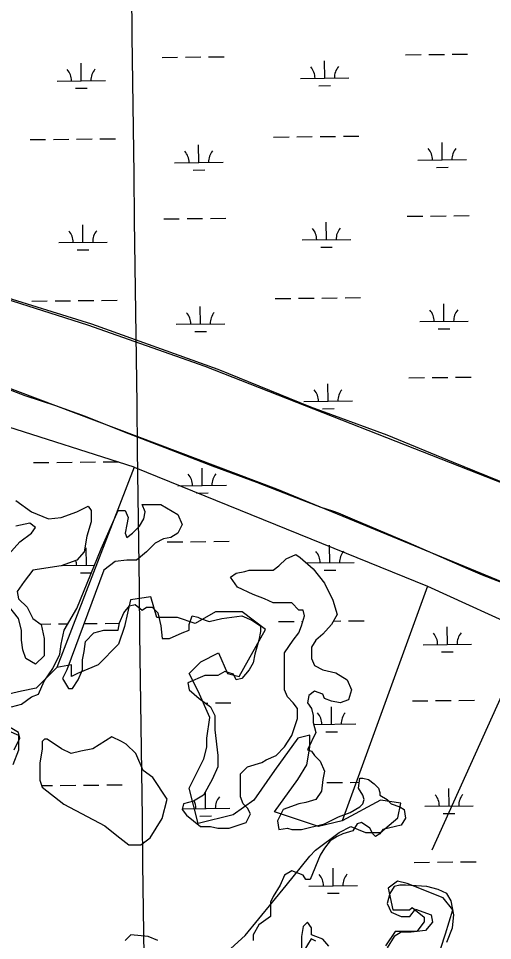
# Model space of a CAD drawing. Extents: x 3734862 to 3772949, y 391520 to 417239.
# Drawn here: x 3751877 to 3752854, y 410026 to 411925 of the extents above; entities that cross this region are included whole.
import ezdxf

# ---------------------------------------------------------------- set-up
doc = ezdxf.new("R2010")
doc.units = 0
for name, color, linetype in [('V-GRID-MAJR', 7, 'Continuous'), ('V-TOPO-SHOR', 7, 'Continuous'), ('V-WETL-SWMP', 7, 'Continuous')]:
    doc.layers.add(name, color=color, linetype=linetype)

msp = doc.modelspace()

# ---------------------------------------------------------------- linework, layer by layer
at = {"layer": 'V-GRID-MAJR'}
msp.add_spline([(3752303.869, 397025.235), (3752225.4590000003, 403082.159), (3752147.005, 409142.456), (3752068.551, 415202.757), (3752068.507, 415206.125)], degree=3, dxfattribs=at)
at = {"layer": 'V-TOPO-SHOR'}
for p, q in [((3752409.845, 410956.05100000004), (3751106.719, 411445.636)), ((3751769.219, 411373.759), (3752019.22, 411294.594)), ((3752019.22, 411294.594), (3752260.886, 411209.17599999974)), ((3752260.886, 411209.17599999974), (3753073.387, 410890.4269999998)), ((3752115.5937557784, 411001.40467872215), (3751956.0518426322, 410588.2455334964)), ((3752959.637, 410728.969), (3752409.845, 410956.05100000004)), ((3752720.40310357, 410755.9747984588), (3752544.1357108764, 410272.98407835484)), ((3752930.771572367, 410659.5559169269), (3752729.1684564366, 410212.5229207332))]:
    msp.add_line(p, q, dxfattribs=at)
for points in [[(3752115.5937557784, 411001.40467872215), (3751563.3765251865, 411176.711736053), (3751212.7624105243, 411290.661323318), (3750774.494767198, 411492.2644392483), (3749994.3783620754, 411781.5210838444), (3749906.72483341, 411553.6219093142)], [(3752115.5937557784, 411001.40467872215), (3752720.40310357, 410755.9747984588), (3752930.771572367, 410659.5559169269), (3753307.6817456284, 410493.01421246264), (3753509.284861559, 410405.3606837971), (3753763.4800946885, 410291.41109653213), (3754105.3288564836, 410142.400097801), (3754403.350853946, 410028.45051053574)], [(3752277.3760180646, 409975.91078408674), (3752344.065941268, 410036.53798699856), (3752428.9440253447, 410139.6042319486), (3752477.445787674, 410200.2314348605), (3752489.5712282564, 410212.356875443), (3752538.0729905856, 410248.73319719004), (3752562.3238717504, 410260.8586377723), (3752592.6374732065, 410248.73319719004), (3752622.951074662, 410248.73319719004), (3752659.327396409, 410279.046798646), (3752665.3901167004, 410309.3604001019), (3752622.951074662, 410315.42312039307), (3752544.1357108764, 410272.98407835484), (3752495.6339485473, 410260.8586377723), (3752404.6931441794, 410291.17223922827), (3752453.194906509, 410357.86216243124), (3752471.383067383, 410388.1757638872), (3752477.445787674, 410424.5520856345), (3752477.445787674, 410448.802966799), (3752453.194906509, 410442.74024650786), (3752404.6931441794, 410376.0503233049), (3752362.2541021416, 410315.42312039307), (3752319.815060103, 410285.1095189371), (3752247.062416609, 410266.92135806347), (3752228.8742557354, 410339.6740015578), (3752259.187857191, 410400.3012044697), (3752265.2505774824, 410424.5520856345), (3752265.2505774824, 410442.74024650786), (3752271.3132977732, 410485.1792885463), (3752247.062416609, 410539.74377116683), (3752228.8742557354, 410576.12009291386), (3752253.1251369, 410600.37097407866), (3752289.501458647, 410618.5591349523), (3752307.6896195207, 410576.12009291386), (3752331.940500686, 410570.0573726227), (3752386.504983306, 410667.0608972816), (3752338.003220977, 410703.43721902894), (3752283.438738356, 410703.43721902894), (3752240.9996963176, 410679.18633786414), (3752204.623374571, 410691.3117784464), (3752162.184332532, 410691.3117784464), (3752150.0588919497, 410733.7508204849), (3752107.619849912, 410727.6881001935), (3752095.4944093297, 410673.12361757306), (3752083.368968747, 410636.74729582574), (3752040.9299267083, 410594.3082537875), (3751998.4908846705, 410576.12009291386), (3751986.365444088, 410570.0573726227), (3751986.365444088, 410594.3082537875), (3751956.0518426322, 410588.2455334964), (3751913.6128005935, 410545.806491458), (3751883.299199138, 410539.74377116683), (3751828.734716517, 410527.61833058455)], [(3751834.7974368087, 410466.99112767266), (3751877.2364788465, 410448.802966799), (3751877.2364788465, 410418.4893653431), (3751865.1110382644, 410388.1757638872)], [(3752747.6726716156, 410010.17994085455), (3752757.572261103, 410039.87870931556), (3752772.4216453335, 410089.3766567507), (3752752.6224663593, 410114.12563046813), (3752678.375545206, 410143.82439892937), (3752658.5763662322, 410148.77419367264), (3752638.7771872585, 410133.9248094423), (3752648.6767767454, 410089.3766567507), (3752683.3253399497, 410089.3766567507), (3752688.2751346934, 410094.32645149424), (3752713.024108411, 410074.52727252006), (3752713.024108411, 410064.627683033), (3752698.1747241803, 410044.82850405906), (3752678.375545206, 410044.82850405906), (3752653.626571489, 410044.82850405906), (3752633.827392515, 410015.1297355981)], [(3752490.2833449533, 410025.02932508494), (3752480.383755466, 410029.9791198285), (3752465.5343712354, 410005.23014611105)]]:
    msp.add_lwpolyline(points, dxfattribs=at)
msp.add_lwpolyline([(3752069.550791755, 410445.7618782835), (3752029.9524338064, 410421.01290456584), (3752005.203460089, 410416.0631098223), (3751985.4042811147, 410411.1133150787), (3751965.605102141, 410421.01290456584), (3751935.9063336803, 410440.81208353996), (3751930.9565389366, 410440.81208353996), (3751926.0067441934, 410435.86228879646), (3751926.0067441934, 410421.01290456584), (3751921.0569494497, 410391.31413610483), (3751921.0569494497, 410356.6655729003), (3751926.0067441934, 410341.8161886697), (3751970.5548968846, 410307.16762546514), (3752054.7014075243, 410262.6194727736), (3752079.4503812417, 410242.8202937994), (3752104.1993549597, 410223.0211148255), (3752128.9483286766, 410223.0211148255), (3752148.7475076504, 410237.8704990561), (3752173.4964813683, 410277.4688570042), (3752183.396070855, 410317.06721495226), (3752153.697302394, 410361.6153676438), (3752133.8981234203, 410376.4647518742), (3752119.0487391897, 410411.1133150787), (3752099.249560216, 410430.9124940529), (3752089.349970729, 410435.86228879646)], close=True, dxfattribs=at)
at = {"layer": 'V-WETL-SWMP'}
for p, q in [((3752172.980448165, 411845.1234181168), (3752204.9786629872, 411845.46141034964)), ((3752220.9777703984, 411845.63040646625), (3752252.975985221, 411845.96839869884)), ((3752268.975092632, 411846.13739481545), (3752300.9733074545, 411846.47538704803)), ((3752674.860448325, 411850.42469954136), (3752706.8586631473, 411850.7626917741)), ((3752722.8577705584, 411850.9316878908), (3752754.855985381, 411851.2696801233)), ((3752770.855092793, 411851.43867624), (3752802.853307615, 411851.77666847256)), ((3752006.4161735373, 411796.93143517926), (3752006.035932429, 411832.92942698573)), ((3752508.2961736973, 411802.2327166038), (3752507.915932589, 411838.23070841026)), ((3752458.298963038, 411801.70460374), (3752558.2933843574, 411802.7608294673)), ((3751956.4189628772, 411796.4033223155), (3752056.4133841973, 411797.4595480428)), ((3751994.5798291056, 411781.3745488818), (3752018.578490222, 411781.62804305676)), ((3752496.4598292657, 411786.6758303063), (3752520.4584903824, 411786.9293244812)), ((3751900.846354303, 411675.7386193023), (3751932.844569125, 411676.0766115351)), ((3751948.843676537, 411676.24560765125), (3751980.8418913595, 411676.5835998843)), ((3751996.8409987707, 411676.7525960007), (3752028.839213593, 411677.0905882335)), ((3752044.838321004, 411677.2595843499), (3752076.836535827, 411677.5975765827)), ((3752402.726354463, 411681.0399007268), (3752434.7245692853, 411681.37789295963)), ((3752450.723676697, 411681.5468890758), (3752482.7218915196, 411681.8848813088)), ((3752498.720998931, 411682.0538774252), (3752530.7192137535, 411682.391869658)), ((3752546.718321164, 411682.5608657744), (3752578.716535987, 411682.8988580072)), ((3752750.5589286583, 411633.9691722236), (3752750.1786875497, 411669.96716402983)), ((3752248.6789284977, 411628.66789079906), (3752248.2986873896, 411664.6658826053)), ((3752700.5617179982, 411633.4410593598), (3752800.5561393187, 411634.49728508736)), ((3752198.6817178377, 411628.1397779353), (3752298.676139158, 411629.19600366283)), ((3752236.8425840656, 411613.1110045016), (3752260.8412451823, 411613.36449867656)), ((3752738.7225842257, 411618.4122859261), (3752762.7212453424, 411618.6657801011)), ((3752678.374245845, 411517.7682572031), (3752710.3724606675, 411518.1062494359)), ((3752726.3715680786, 411518.27524555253), (3752758.369782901, 411518.6132377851)), ((3752774.3688903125, 411518.78223390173), (3752806.367105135, 411519.1202261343)), ((3752009.929971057, 411464.274992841), (3752009.549729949, 411500.27298464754)), ((3752176.4942456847, 411512.4669757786), (3752208.4924605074, 411512.8049680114)), ((3752224.4915679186, 411512.973964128), (3752256.489782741, 411513.3119563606)), ((3752272.488890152, 411513.4809524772), (3752304.4871049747, 411513.8189447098)), ((3752511.809971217, 411469.57627426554), (3752511.4297301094, 411505.5742660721)), ((3751959.932760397, 411463.74687997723), (3752059.9271817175, 411464.80310570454)), ((3752461.812760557, 411469.04816140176), (3752561.8071818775, 411470.1043871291)), ((3751998.0936266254, 411448.7181065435), (3752022.0922877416, 411448.9716007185)), ((3752499.9736267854, 411454.01938796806), (3752523.972287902, 411454.27288214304)), ((3752028.3450097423, 411295.59699556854), (3751774.293012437, 411374.456994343)), ((3752048.3521185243, 411344.6031420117), (3752080.3503333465, 411344.94113424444)), ((3752406.240151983, 411348.38345838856), (3752438.2383668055, 411348.7214506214)), ((3752454.2374742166, 411348.8904467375), (3752486.2356890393, 411349.2284389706)), ((3752502.2347964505, 411349.39743508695), (3752534.2330112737, 411349.73542731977)), ((3752550.2321186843, 411349.90442343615), (3752582.2303335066, 411350.24241566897)), ((3751904.360151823, 411343.08217696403), (3751936.3583666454, 411343.42016919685)), ((3751952.3574740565, 411343.589165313), (3751984.3556888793, 411343.92715754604)), ((3752000.3547962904, 411344.0961536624), (3752032.353011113, 411344.43414589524)), ((3752252.192726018, 411296.0114484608), (3752251.81248491, 411332.0094402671)), ((3752754.0727261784, 411301.31272988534), (3752753.69248507, 411337.31072169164)), ((3752288.5190069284, 411201.9979968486), (3752028.3450097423, 411295.59699556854)), ((3752202.195515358, 411295.48333559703), (3752302.189936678, 411296.5395613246)), ((3752704.0755155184, 411300.78461702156), (3752804.069936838, 411301.8408427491)), ((3752240.356381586, 411280.4545621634), (3752264.355042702, 411280.7080563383)), ((3752742.236381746, 411285.75584358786), (3752766.2350428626, 411286.00933776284)), ((3752479.430004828, 411124.8109978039), (3752288.5190069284, 411201.9979968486)), ((3752681.8880433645, 411185.1118148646), (3752713.8862581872, 411185.44980709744)), ((3752729.8853655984, 411185.6188032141), (3752761.8835804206, 411185.95679544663)), ((3752777.8826878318, 411186.1257915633), (3752809.880902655, 411186.4637837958)), ((3752515.323768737, 411136.91983192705), (3752514.943527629, 411172.9178237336)), ((3752465.326558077, 411136.3917190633), (3752565.3209793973, 411137.4479447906)), ((3752636.870003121, 411067.08199858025), (3752479.430004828, 411124.8109978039)), ((3752503.487424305, 411121.36294562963), (3752527.486085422, 411121.61643980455)), ((3752773.569001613, 411010.90999926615), (3752636.870003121, 411067.08199858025)), ((3751907.8781835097, 411010.4257905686), (3751939.8763854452, 411010.76378266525)), ((3751955.875486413, 411010.93277871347), (3751987.873688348, 411011.27077081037)), ((3752003.872789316, 411011.4397668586), (3752035.870991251, 411011.77775895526)), ((3752051.8700922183, 411011.9467550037), (3752083.8682941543, 411012.2847471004)), ((3752887.0670003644, 410964.9639998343), (3752773.569001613, 411010.90999926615)), ((3752255.7106211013, 410963.35506068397), (3752255.3303776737, 410999.35305242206)), ((3752205.7134305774, 410962.8269480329), (3752305.7078116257, 410963.8831733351)), ((3752243.8742824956, 410947.7981744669), (3752267.8729339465, 410948.0516685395)), ((3752016.9617709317, 410798.9621640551), (3752016.581527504, 410834.96015579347)), ((3752183.5259752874, 410847.154146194), (3752215.5241772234, 410847.49213829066)), ((3752231.5232781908, 410847.66113433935), (3752263.5214801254, 410847.9991264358)), ((3752279.5205810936, 410848.16812248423), (3752311.5187830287, 410848.50611458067)), ((3752518.8415689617, 410804.2634433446), (3752518.461325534, 410840.26143508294)), ((3751967.1676831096, 410798.4361967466), (3752033.5918688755, 410799.1378252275)), ((3752470.774548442, 410803.7557187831), (3752568.8387594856, 410804.79155599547)), ((3752005.1254323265, 410783.405277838), (3752027.3228999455, 410783.63974628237)), ((3752507.0052303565, 410788.7065571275), (3752531.0038818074, 410788.9600512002)), ((3752413.2718004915, 410683.0706281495), (3752445.2700024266, 410683.40862024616)), ((3752461.2691033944, 410683.5776162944), (3752463.330251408, 410683.5993878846)), ((3752526.2237395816, 410684.26372214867), (3752541.264608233, 410684.42259653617)), ((3752557.2637092, 410684.5915925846), (3752589.2619111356, 410684.9295846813)), ((3751923.3410087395, 410677.8955643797), (3751943.390204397, 410678.1073409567)), ((3751959.389305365, 410678.2763370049), (3751978.700748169, 410678.48032081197)), ((3752012.2652411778, 410678.8348574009), (3752039.3848102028, 410679.1213172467)), ((3752055.38391117, 410679.29031329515), (3752085.230502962, 410679.605578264)), ((3752761.104238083, 410635.9998982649), (3752760.723994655, 410671.99789000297)), ((3752711.1070475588, 410635.4717856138), (3752811.101428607, 410636.528010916)), ((3752749.267899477, 410620.4430120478), (3752773.2665509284, 410620.69650612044)), ((3752262.270310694, 410515.29235288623), (3752267.035299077, 410515.3426847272)), ((3752283.0344000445, 410515.5116807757), (3752315.0326019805, 410515.84967287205)), ((3752688.919592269, 410519.7989837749), (3752720.9177942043, 410520.1369758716)), ((3752736.9168951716, 410520.30597192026), (3752768.915097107, 410520.6439640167)), ((3752784.9141980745, 410520.81296006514), (3752816.91240001, 410521.1509521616)), ((3752522.3553879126, 410471.60700163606), (3752521.9751444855, 410507.6049933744)), ((3752485.239168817, 410471.2149487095), (3752572.352578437, 410472.1351142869)), ((3752510.519049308, 410456.0501154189), (3752534.517700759, 410456.3036094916)), ((3751924.872752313, 410345.2181643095), (3751946.8997605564, 410345.45083221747)), ((3751962.898868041, 410345.6198283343), (3751994.8970830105, 410345.9578205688)), ((3752010.8961904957, 410346.1268166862), (3752042.894405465, 410346.4648089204)), ((3752058.8935129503, 410346.63380503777), (3752090.89172792, 410346.971797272)), ((3752512.7802252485, 410351.42816273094), (3752544.778427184, 410351.7661548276)), ((3752560.7775281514, 410351.93515087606), (3752579.7561458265, 410352.1356191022)), ((3752764.618057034, 410303.3434565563), (3752764.2378136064, 410339.3414482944)), ((3752262.738259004, 410298.04217726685), (3752262.3733218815, 410332.5911072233)), ((3752714.6208665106, 410302.81534390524), (3752814.6152475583, 410303.87156920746)), ((3752214.800305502, 410297.5358160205), (3752312.7354495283, 410298.57028991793)), ((3752250.9019203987, 410282.4852910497), (3752274.90057185, 410282.7387851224)), ((3752752.7817184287, 410287.78657033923), (3752776.7803698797, 410288.0400644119)), ((3752692.4334112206, 410187.1425420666), (3752724.431613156, 410187.48053416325)), ((3752740.4307141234, 410187.64953021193), (3752772.4289160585, 410187.98752230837)), ((3752788.428017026, 410188.1565183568), (3752820.426218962, 410188.49451045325)), ((3752525.8692068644, 410138.95055992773), (3752525.4889634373, 410174.94855166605)), ((3752475.8720163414, 410138.4224472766), (3752575.8663973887, 410139.4786725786)), ((3752514.0328682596, 410123.3936737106), (3752538.0315197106, 410123.6471677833))]:
    msp.add_line(p, q, dxfattribs=at)
for points in [[(3752440.222, 410941.177), (3752368.5700000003, 410969.489), (3752276.781, 411003.392), (3752170.202, 411044.287), (3752095.8000000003, 411073.00200000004), (3752015.2, 411105.473), (3751954.307, 411127.581), (3751890.856, 411148.107), (3751636.684, 411245.63300000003), (3751397.528, 411336.256), (3751096.994, 411447.289), (3750861.698, 411542.408), (3750617.069, 411637.468)], [(3751871.311, 410932.679), (3751903.568, 410909.205), (3751938.756, 410894.533), (3751965.148, 410897.468), (3751997.404, 410909.205), (3752020.863, 410920.942), (3752026.728, 410912.139), (3752026.728, 410888.66500000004), (3752017.931, 410859.322), (3752012.066, 410827.044), (3751997.404, 410809.438), (3751965.148, 410797.701), (3751906.5, 410788.898), (3751888.906, 410765.424), (3751874.244, 410744.88300000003), (3751877.176, 410730.212), (3751894.77, 410712.606), (3751906.5, 410689.131), (3751924.094, 410677.39400000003), (3751929.9590000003, 410648.05100000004), (3751929.9590000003, 410612.83900000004), (3751912.365, 410595.233), (3751891.838, 410606.971), (3751885.973, 410624.577), (3751883.041, 410645.117), (3751883.041, 410665.657), (3751877.176, 410689.131), (3751856.649, 410715.54000000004)], [(3752915.378, 410747.01300000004), (3752833.478, 410778.398), (3752804.612, 410790.902), (3752680.941, 410845.43200000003), (3752570.39, 410891.706), (3752536.412, 410906.66500000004), (3752527.079, 410909.543), (3752512.078, 410914.516), (3752501.284, 410917.96400000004), (3752440.222, 410941.177)], [(3751862.514, 410507.204), (3751883.041, 410513.07300000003), (3751903.568, 410527.744), (3751918.23, 410533.613), (3751929.9590000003, 410560.022), (3751947.554, 410586.43), (3751962.215, 410615.77400000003), (3751965.148, 410636.314), (3751971.0130000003, 410665.657), (3751997.404, 410709.672), (3752047.255, 410832.913), (3752082.444, 410912.139), (3752097.106, 410912.139), (3752102.97, 410897.468), (3752100.038, 410882.79600000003), (3752097.106, 410865.19), (3752100.038, 410856.387), (3752111.767, 410865.19), (3752126.429, 410879.862), (3752135.227, 410894.533), (3752138.159, 410909.205), (3752132.294, 410923.876), (3752170.415, 410923.876), (3752205.6040000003, 410903.336), (3752214.401, 410882.79600000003), (3752205.6040000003, 410865.19), (3752190.9420000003, 410856.387), (3752176.2800000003, 410853.453), (3752158.686, 410844.65), (3752141.091, 410827.044), (3752120.565, 410809.438), (3752100.038, 410809.438), (3752076.579, 410806.504)], [(3751856.649, 410821.175), (3751880.108, 410847.58400000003), (3751903.568, 410865.19), (3751912.365, 410876.927), (3751900.6350000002, 410885.73), (3751871.311, 410879.862)], [(3752428.466, 410812.37200000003), (3752448.9930000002, 410821.175), (3752457.79, 410815.30700000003), (3752484.181, 410791.832), (3752507.64, 410762.489), (3752525.235, 410727.277), (3752534.032, 410697.934), (3752522.302, 410677.39400000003), (3752504.708, 410656.854), (3752490.046, 410645.116), (3752481.2490000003, 410630.445), (3752481.2490000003, 410606.97000000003), (3752487.114, 410592.299), (3752504.708, 410583.496), (3752531.1, 410577.62700000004), (3752554.559, 410562.956), (3752563.356, 410542.416), (3752557.491, 410521.875), (3752539.897, 410516.007), (3752522.302, 410518.941), (3752507.64, 410524.81), (3752504.708, 410533.613), (3752487.114, 410539.481), (3752475.384, 410530.678), (3752472.452, 410516.007), (3752481.2490000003, 410504.26900000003), (3752484.181, 410489.598), (3752484.181, 410474.92600000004), (3752490.046, 410454.386), (3752472.452, 410419.175), (3752481.2490000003, 410416.24), (3752487.114, 410407.438), (3752498.843, 410395.7), (3752507.64, 410375.16000000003), (3752504.708, 410357.554), (3752501.776, 410334.08), (3752490.046, 410316.474), (3752469.519, 410310.605), (3752454.8570000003, 410307.67100000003), (3752422.6010000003, 410295.934), (3752410.872, 410272.45900000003), (3752413.804, 410254.853), (3752431.398, 410257.788), (3752440.1950000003, 410254.853), (3752460.722, 410254.853), (3752507.64, 410266.591), (3752536.964, 410281.262), (3752560.424, 410290.065), (3752580.95, 410301.802), (3752586.815, 410307.67100000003), (3752589.747, 410316.474), (3752586.815, 410325.277), (3752578.018, 410339.94800000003), (3752580.95, 410360.489), (3752586.815, 410360.489), (3752598.545, 410357.554), (3752610.274, 410348.751), (3752619.071, 410339.94800000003), (3752622.004, 410331.145), (3752622.004, 410325.277), (3752636.666, 410316.474), (3752645.463, 410307.67100000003), (3752663.057, 410301.802), (3752671.8540000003, 410295.934), (3752674.787, 410278.328), (3752665.99, 410263.656), (3752654.2600000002, 410260.722), (3752627.869, 410254.853), (3752622.004, 410246.05), (3752613.207, 410240.18200000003), (3752607.342, 410246.05), (3752601.477, 410257.788), (3752583.883, 410269.525), (3752575.086, 410266.591), (3752566.288, 410251.919), (3752545.762, 410246.05), (3752534.032, 410240.18200000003), (3752519.37, 410231.379), (3752507.64, 410216.707), (3752498.843, 410202.036), (3752478.3170000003, 410152.152), (3752469.519, 410152.152), (3752463.6550000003, 410160.955), (3752440.1950000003, 410169.75800000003), (3752425.534, 410160.955), (3752416.736, 410140.41500000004), (3752402.074, 410116.941), (3752396.21, 410105.203), (3752396.21, 410075.86), (3752372.75, 410058.254), (3752361.021, 410037.71400000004), (3752361.021, 410025.977)], [(3752076.579, 410806.504), (3752053.12, 410788.898), (3751976.878, 410583.496), (3751968.08, 410565.89), (3751979.81, 410545.35000000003), (3751988.6070000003, 410545.35000000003), (3752000.3370000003, 410562.956), (3752009.134, 410583.496), (3752009.134, 410604.036), (3752012.066, 410621.642), (3752014.9990000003, 410642.18200000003), (3752032.593, 410659.788), (3752053.12, 410665.657), (3752082.444, 410665.657), (3752085.376, 410680.328), (3752094.173, 410700.868), (3752105.903, 410715.54000000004), (3752117.632, 410718.474), (3752132.294, 410706.737), (3752141.091, 410712.606), (3752152.821, 410712.606), (3752164.551, 410700.868), (3752170.415, 410674.46), (3752173.348, 410648.05100000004), (3752188.0100000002, 410648.05100000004), (3752214.401, 410659.788), (3752229.063, 410665.657), (3752229.063, 410677.39400000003), (3752234.9280000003, 410695), (3752246.6580000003, 410692.065), (3752252.522, 410689.131), (3752270.117, 410683.262), (3752296.508, 410689.131), (3752337.562, 410695), (3752358.088, 410686.197), (3752375.683, 410674.46), (3752375.683, 410662.722), (3752372.75, 410645.116), (3752363.953, 410615.773), (3752361.021, 410598.167), (3752352.224, 410583.496), (3752337.562, 410565.89), (3752325.832, 410562.956), (3752319.967, 410574.693), (3752302.373, 410580.56200000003), (3752287.711, 410571.759), (3752261.3200000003, 410571.759), (3752226.131, 410557.087), (3752229.063, 410542.416), (3752249.59, 410524.81), (3752273.049, 410507.204), (3752281.846, 410489.598), (3752281.846, 410460.255), (3752287.711, 410407.43700000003), (3752287.711, 410383.963), (3752275.9820000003, 410357.554), (3752258.387, 410325.276), (3752237.86, 410313.539), (3752217.3340000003, 410307.67100000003), (3752214.401, 410295.933), (3752223.198, 410284.196), (3752252.522, 410260.722), (3752273.049, 410260.722), (3752287.711, 410257.787), (3752311.17, 410257.787), (3752346.359, 410269.52400000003), (3752355.156, 410287.13), (3752349.291, 410298.868), (3752340.494, 410307.67100000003), (3752334.629, 410322.342), (3752334.629, 410369.291), (3752349.291, 410383.963), (3752378.615, 410392.766), (3752387.412, 410398.634), (3752407.9390000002, 410407.43700000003), (3752425.534, 410425.043), (3752440.1950000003, 410448.518), (3752451.9250000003, 410483.729), (3752451.9250000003, 410504.26900000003), (3752443.128, 410516.007), (3752431.398, 410527.744), (3752425.534, 410542.416), (3752425.534, 410618.708), (3752443.128, 410645.116), (3752454.8570000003, 410659.788), (3752460.722, 410674.46), (3752466.5870000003, 410695), (3752463.6550000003, 410706.737), (3752454.8570000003, 410706.737), (3752440.1950000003, 410721.409), (3752402.074, 410721.409), (3752384.48, 410730.211), (3752361.021, 410739.014), (3752328.765, 410753.686), (3752314.103, 410774.226), (3752325.832, 410783.029), (3752343.427, 410785.963), (3752352.224, 410788.898), (3752402.074, 410788.898), (3752413.804, 410797.701), (3752428.466, 410812.37200000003)], [(3751868.379, 410419.175), (3751880.108, 410442.64900000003), (3751877.176, 410454.386), (3751847.852, 410471.992)], [(3752759.825, 410023.042), (3752771.555, 410052.385), (3752774.487, 410078.794), (3752768.622, 410108.137), (3752759.825, 410122.808), (3752742.231, 410131.61100000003), (3752718.772, 410137.48), (3752674.786, 410140.414), (3752663.056, 410140.414), (3752651.327, 410137.48), (3752642.5300000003, 410122.808), (3752636.665, 410102.268), (3752645.4620000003, 410084.662), (3752665.989, 410075.859), (3752683.583, 410075.859), (3752695.313, 410090.531), (3752727.569, 410078.794), (3752730.501, 410064.12200000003), (3752715.839, 410046.516), (3752686.515, 410043.582), (3752665.989, 410043.582), (3752651.327, 410034.779), (3752636.665, 410011.304)], [(3752516.437, 410014.239), (3752504.707, 410028.91000000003), (3752490.045, 410034.779), (3752481.248, 410037.713), (3752481.248, 410052.385), (3752472.451, 410064.12200000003), (3752463.654, 410055.319), (3752460.721, 410034.779), (3752460.721, 410008.37)], [(3752164.551, 410025.977), (3752144.024, 410034.78), (3752108.835, 410037.71400000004), (3752097.106, 410025.977)]]:
    msp.add_lwpolyline(points, dxfattribs=at)
msp.add_lwpolyline([(3752069.550791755, 410445.7618782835), (3752029.9524338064, 410421.01290456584), (3752005.203460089, 410416.0631098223), (3751985.4042811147, 410411.1133150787), (3751965.605102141, 410421.01290456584), (3751935.9063336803, 410440.81208353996), (3751930.9565389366, 410440.81208353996), (3751926.0067441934, 410435.86228879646), (3751926.0067441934, 410421.01290456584), (3751921.0569494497, 410391.31413610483), (3751921.0569494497, 410356.6655729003), (3751926.0067441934, 410341.8161886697), (3751970.5548968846, 410307.16762546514), (3752054.7014075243, 410262.6194727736), (3752079.4503812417, 410242.8202937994), (3752104.1993549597, 410223.0211148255), (3752128.9483286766, 410223.0211148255), (3752148.7475076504, 410237.8704990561), (3752173.4964813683, 410277.4688570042), (3752183.396070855, 410317.06721495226), (3752153.697302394, 410361.6153676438), (3752133.8981234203, 410376.4647518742), (3752119.0487391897, 410411.1133150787), (3752099.249560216, 410430.9124940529), (3752089.349970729, 410435.86228879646)], close=True, dxfattribs=at)
for centre, radius, start, end in [((3751951.1713042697, 411796.8227217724), 35.24628790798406, 359.83336395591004, 41.377022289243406), ((3752061.6510128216, 411797.98970198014), 35.24628790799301, 139.8333609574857, 181.37701929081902), ((3752453.0513044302, 411802.12400319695), 35.24628790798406, 359.83336395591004, 41.377022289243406), ((3752563.531012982, 411803.2909834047), 35.24628790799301, 139.8333609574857, 181.37701929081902), ((3752193.434059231, 411628.5591773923), 35.24628790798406, 359.83336395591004, 41.377022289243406), ((3752303.9137677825, 411629.72615759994), 35.24628790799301, 139.8333609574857, 181.37701929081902), ((3752695.314059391, 411633.86045881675), 35.24628790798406, 359.83336395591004, 41.377022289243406), ((3752805.7937679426, 411635.0274390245), 35.24628790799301, 139.8333609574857, 181.37701929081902), ((3751954.6851017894, 411464.1662794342), 35.24628790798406, 359.83336395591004, 41.377022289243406), ((3752065.164810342, 411465.3332596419), 35.24628790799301, 139.8333609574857, 181.37701929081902), ((3752456.56510195, 411469.46756085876), 35.24628790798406, 359.83336395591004, 41.377022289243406), ((3752567.0448105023, 411470.6345410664), 35.24628790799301, 139.8333609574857, 181.37701929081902), ((3752196.9478567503, 411295.902735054), 35.24628790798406, 359.83336395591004, 41.377022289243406), ((3752307.4275653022, 411297.0697152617), 35.24628790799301, 139.8333609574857, 181.37701929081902), ((3752698.827856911, 411301.20401647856), 35.24628790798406, 359.83336395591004, 41.377022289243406), ((3752809.307565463, 411302.3709966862), 35.24628790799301, 139.8333609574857, 181.37701929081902), ((3752460.078899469, 411136.8111185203), 35.24628790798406, 359.83336395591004, 41.377022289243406), ((3752570.5586080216, 411137.97809872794), 35.24628790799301, 139.8333609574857, 181.37701929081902), ((3752200.465774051, 410963.2463475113), 35.24628790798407, 359.8333636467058, 41.37702198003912), ((3752310.9454381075, 410964.4133272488), 35.246287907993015, 139.83336126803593, 181.37701960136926), ((3752463.596721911, 410804.15473017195), 35.24628790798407, 359.8333636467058, 41.37702198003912), ((3752574.076385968, 410805.3217099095), 35.246287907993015, 139.83336126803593, 181.37701960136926), ((3751961.7169238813, 410798.8534508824), 35.24628790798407, 359.8333636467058, 16.325249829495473), ((3752705.8593910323, 410635.8911850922), 35.24628790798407, 359.8333636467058, 41.37702198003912), ((3752816.3390550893, 410637.05816482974), 35.246287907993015, 139.83336126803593, 181.37701960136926), ((3752467.110540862, 410471.49828846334), 35.24628790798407, 359.8333636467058, 41.37702198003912), ((3752577.5902049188, 410472.66526820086), 35.246287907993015, 139.83336126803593, 181.37701960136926), ((3752317.9730760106, 410299.1004438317), 35.246287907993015, 139.83336126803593, 181.37701960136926), ((3752709.373209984, 410303.23474338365), 35.24628790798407, 359.8333636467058, 41.37702198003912), ((3752819.8528740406, 410304.4017231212), 35.246287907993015, 139.83336126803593, 181.37701960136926), ((3752207.493411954, 410297.9334640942), 35.24628790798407, 359.8333636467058, 27.280007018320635), ((3752470.624359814, 410138.841846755), 35.24628790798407, 359.8333636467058, 41.37702198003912), ((3752581.1040238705, 410140.0088264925), 35.246287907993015, 139.83336126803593, 181.37701960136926)]:
    msp.add_arc(centre, radius, start, end, dxfattribs=at)

doc.saveas('drawing.dxf')
